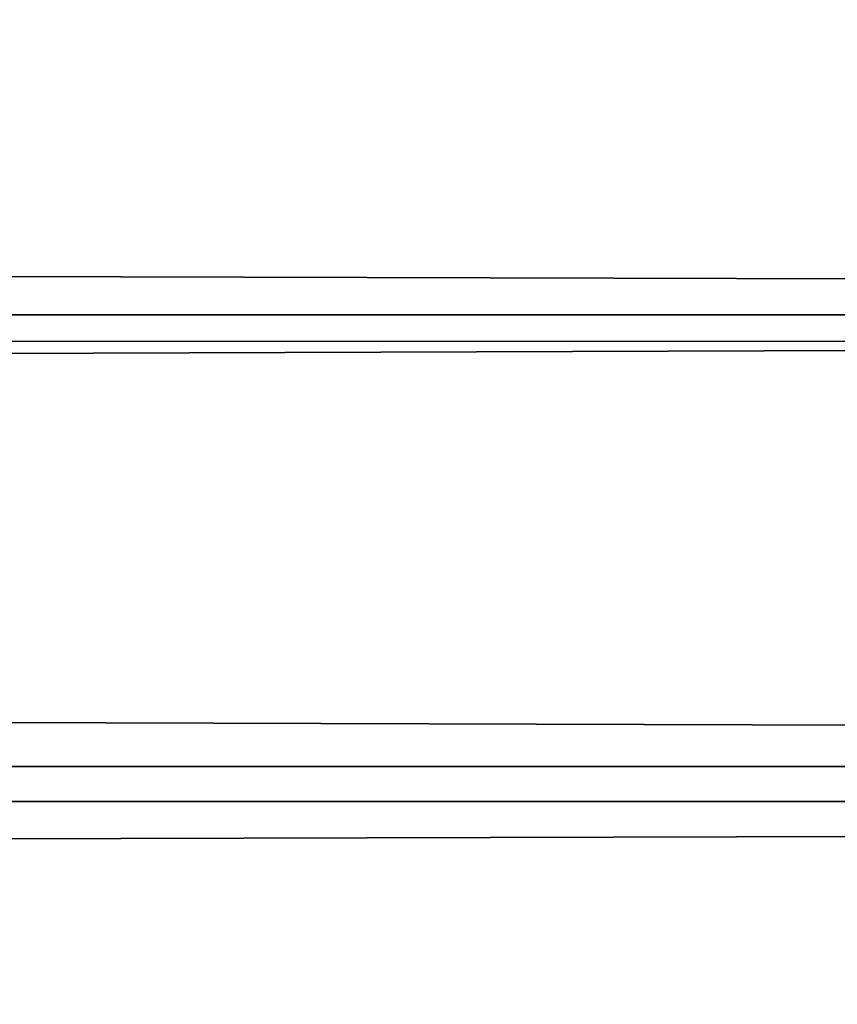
# Model space of a CAD drawing. Header units: millimetres. Extents: x -184 to 165, y -135 to 242.
# Tile 316 of 656: x -40.608 to -39.772, y -97.18 to -96.172. Entities that reach past the tile are written whole.
import ezdxf

# ---------------------------------------------------------------- set-up
doc = ezdxf.new("R2010")
doc.units = ezdxf.units.MM
doc.header["$LTSCALE"] = 41.718519
doc.layers.add('384', color=7, linetype='CONTINUOUS')
doc.layers.add('386', color=7, linetype='CONTINUOUS')

msp = doc.modelspace()

# ---------------------------------------------------------------- linework, layer by layer
at = {"layer": '384', "linetype": 'Continuous'}
for points in [[(-27.3207, -96.0744, 60), (-169.9218, -96.4712, 60), (-170.2505, -95.9639, 60), (-27.3207, -96.0744, 60)], [(-27.3207, -96.0744, 60), (-27.5998, -96.5043, 60), (-169.9218, -96.4712, 60), (-27.3207, -96.0744, 60)], [(-27.5998, -96.5043, 60), (-27.8816, -96.9325, 60), (-169.9218, -96.4712, 60), (-27.5998, -96.5043, 60)], [(-27.8816, -96.9325, 60), (-169.5898, -96.9758, 60), (-169.9218, -96.4712, 60), (-27.8816, -96.9325, 60)], [(-27.8816, -96.9325, 60), (-28.1659, -97.359, 60), (-169.5898, -96.9758, 60), (-27.8816, -96.9325, 60)], [(-28.1659, -97.359, 60), (-169.2546, -97.4774, 60), (-169.5898, -96.9758, 60), (-28.1659, -97.359, 60)]]:
    msp.add_3dface(points, dxfattribs=at)
at = {"layer": '386', "linetype": 'Continuous'}
for points in [[(-170.1793, -96.0744, 63), (-27.5782, -96.4712, 63), (-27.2495, -95.9639, 63), (-170.1793, -96.0744, 63)], [(-170.1793, -96.0744, 63), (-169.9002, -96.5043, 63), (-27.5782, -96.4712, 63), (-170.1793, -96.0744, 63)], [(-169.9002, -96.5043, 63), (-169.6184, -96.9325, 63), (-27.5782, -96.4712, 63), (-169.9002, -96.5043, 63)], [(-169.6184, -96.9325, 63), (-27.9102, -96.9758, 63), (-27.5782, -96.4712, 63), (-169.6184, -96.9325, 63)], [(-169.6184, -96.9325, 63), (-169.3341, -97.359, 63), (-27.9102, -96.9758, 63), (-169.6184, -96.9325, 63)], [(-169.3341, -97.359, 63), (-28.2454, -97.4774, 63), (-27.9102, -96.9758, 63), (-169.3341, -97.359, 63)]]:
    msp.add_3dface(points, dxfattribs=at)

doc.saveas('drawing.dxf')
